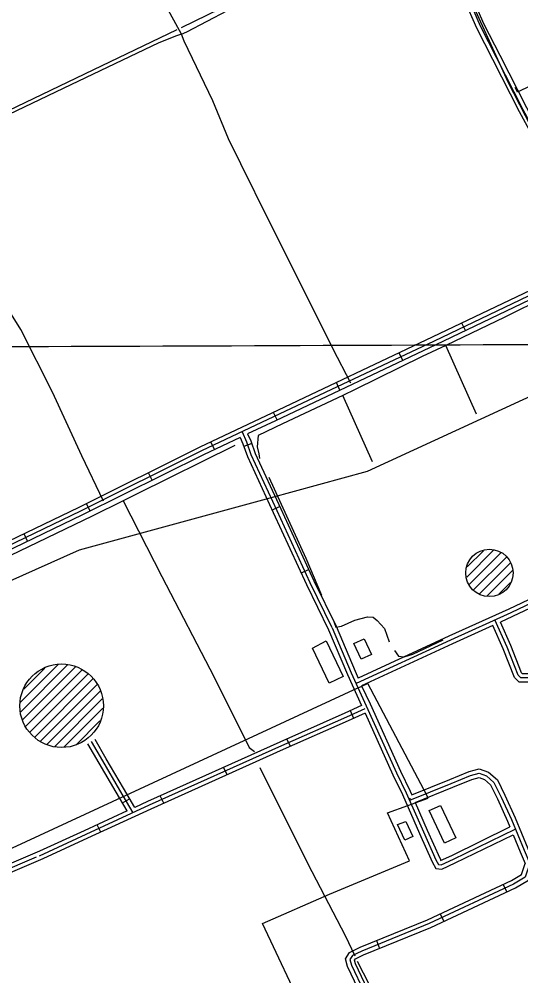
# Model space of a CAD drawing. Extents: x 3419139 to 3457078, y 540382 to 565875.
# Drawn here: x 3429242 to 3431049, y 549589 to 553037 of the extents above; entities that cross this region are included whole.
import ezdxf

# ---------------------------------------------------------------- set-up
doc = ezdxf.new("R2010")
doc.units = 0
for name, color, linetype in [('V-BLDG-OTLN', 7, 'Continuous'), ('V-DOMW-TANK', 7, 'Continuous'), ('V-DTCH-CNTR', 7, 'Continuous'), ('V-GRID-MAJR', 7, 'Continuous'), ('V-ROAD-CNTR', 7, 'Continuous'), ('V-SITE-OTLN', 7, 'Continuous'), ('V-TOPO-SHOR', 7, 'Continuous')]:
    doc.layers.add(name, color=color, linetype=linetype)

msp = doc.modelspace()

# ---------------------------------------------------------------- linework, layer by layer
at = {"layer": 'V-BLDG-OTLN'}
for points in [[(3430348.1, 550796.6), (3430409.1, 550668), (3430358.3, 550643.9), (3430298, 550770.8)], [(3430484.5, 550803.5), (3430510.3, 550747.8), (3430473.3, 550730.7), (3430447.4, 550786.5)], [(3430759.7, 550202.8), (3430814.4, 550086.7), (3430774.2, 550067.7), (3430718.5, 550185.7)], [(3430634.2, 550145.7), (3430659.2, 550091.6), (3430631.1, 550078.6), (3430605.1, 550134.8)]]:
    msp.add_lwpolyline(points, close=True, dxfattribs=at)
at = {"layer": 'V-DOMW-TANK'}
for p, q in [((3430854.1, 551026), (3430950.8, 551122.8)), ((3430855.5, 551062.8), (3430914.2, 551121.5)), ((3430862.7, 550999.4), (3430977.2, 551113.8)), ((3430878.6, 550979.9), (3430997.2, 551098.5)), ((3430900.3, 550966.2), (3431010.6, 551076.5)), ((3430926.7, 550957.3), (3431019, 551049.6)), ((3430970, 550965.2), (3431011.5, 551006.7)), ((3429247, 550575.9), (3429382.4, 550711.3)), ((3429247.9, 550541.4), (3429416.5, 550710)), ((3429254.2, 550512.4), (3429444.3, 550702.5)), ((3429258.8, 550623), (3429334.3, 550698.5)), ((3429266.1, 550488.9), (3429469.1, 550691.9)), ((3429280.1, 550467.5), (3429489.5, 550677)), ((3429297.9, 550450), (3429507.5, 550659.6)), ((3429318.4, 550435.2), (3429522.4, 550639.1)), ((3429342.1, 550423.5), (3429533.7, 550615.1)), ((3429370, 550416.1), (3429541.4, 550587.4)), ((3429404.1, 550414.8), (3429543.8, 550554.4)), ((3429445.8, 550421.2), (3429533, 550508.3))]:
    msp.add_line(p, q, dxfattribs=at)
for centre, radius in [((3430935.6, 551041.3), 85.4), ((3429394.7, 550562.7), 150.5)]:
    msp.add_circle(centre, radius, dxfattribs=at)
at = {"layer": 'V-DTCH-CNTR'}
for points in [[(3430436.3, 551725.1), (3430373.3, 551847.2), (3430258.8, 552077), (3430142.8, 552308.3), (3430039.7, 552515.2), (3429995.4, 552605.7), (3429939.6, 552742.1), (3429836.5, 552957.6), (3429826.4, 552983), (3429806.4, 553020.3), (3429627.4, 553346.4), (3429521.4, 553530.3)], [(3431335.7, 552156.1), (3431190.3, 552446.2), (3431002.6, 552810.2), (3430813.3, 553227.4), (3430699.3, 553429.5)], [(3427137.8, 551634.7), (3427163.9, 551644.6), (3427175.1, 551657), (3427182.5, 551673.1), (3427187.5, 551689.2), (3427191.2, 551710.3), (3427615.6, 551909.5), (3428052.4, 552121), (3428053.8, 552121.7), (3428500.3, 552338.8), (3428889.5, 552543.2), (3428896.1, 552546.7), (3429429.7, 552801.5), (3429746.1, 552952.4), (3429809.4, 552978.4), (3429824.2, 552982.1), (3429826.4, 552983), (3429845.3, 552990.8), (3430065, 553107.1)], [(3429545.4, 551300.3), (3429468.1, 551462.7), (3429362.2, 551692.5), (3429247.7, 551918), (3429220.5, 551962.6), (3429180.3, 552025.8), (3429103, 552152.2), (3429095.8, 552166.6), (3429034.3, 552307.3), (3429030, 552311.7), (3428984.1, 552350.5), (3428968.4, 552366.3), (3428955.5, 552380.7), (3428942.6, 552400.8), (3428889.5, 552543.2), (3428876.7, 552570.5), (3428787.9, 552747.2), (3428747.8, 552823.3), (3428639, 553061.8), (3428617.2, 553124.5)]]:
    msp.add_lwpolyline(points, dxfattribs=at)
at = {"layer": 'V-GRID-MAJR'}
msp.add_spline([(3423248.5, 551833.1), (3428523.1, 551854.2), (3433797.7, 551876), (3439072.3, 551898.7), (3444346.9, 551922.1), (3449621.5, 551946.2), (3454896.1, 551971.2)], degree=3, dxfattribs=at)
at = {"layer": 'V-ROAD-CNTR'}
for p, q in [((3430849.1, 551914.3), (3430836.1, 551941.3)), ((3430623.3, 551806.8), (3430610.5, 551833.9)), ((3430397.3, 551699.9), (3430384.5, 551727)), ((3430171.3, 551592.9), (3430158.5, 551620)), ((3429945.3, 551486.1), (3429932.5, 551513.2)), ((3430079.4, 551507.3), (3430051, 551497.5)), ((3429721.4, 551375.6), (3429708, 551402.4)), ((3429497.6, 551264.1), (3429484.3, 551291)), ((3430180.3, 551280.4), (3430153.1, 551267.8)), ((3429272.4, 551155.2), (3429259.4, 551182.3)), ((3430284.7, 551053.2), (3430257.5, 551040.6)), ((3430447.4, 550517.4), (3430434.9, 550544.6)), ((3430218.6, 550416), (3430206.5, 550443.5)), ((3429990.6, 550313.8), (3429978.3, 550341.1)), ((3429613.9, 550212.6), (3429639.7, 550227.8)), ((3429762.6, 550211.3), (3429750.3, 550238.7)), ((3429535.5, 550107), (3429523, 550134.2)), ((3430985, 549918.8), (3430997.7, 549891.6)), ((3430758.6, 549812.9), (3430771.3, 549785.7)), ((3430528.8, 549716.4), (3430540.1, 549688.6))]:
    msp.add_line(p, q, dxfattribs=at)
for points in [[(3431336.8, 552167.9), (3431264.4, 552312.5), (3431172.5, 552498), (3431057.5, 552709.8), (3430961, 552898.5), (3430903.5, 553011), (3430860, 553112.1), (3430816.5, 553222.1), (3430761, 553335), (3430693.1, 553450.2), (3430617.5, 553586.9), (3430521.5, 553755.6), (3430478.5, 553833.5), (3430412, 553970.2), (3430400, 554003.3)], [(3431317.8, 552172.4), (3431251, 552305.8), (3431159.2, 552491.1), (3431044.2, 552702.8), (3430947.6, 552891.7), (3430889.9, 553004.6), (3430846.1, 553106.3), (3430802.8, 553216), (3430747.8, 553327.9), (3430680.1, 553442.8), (3430604.4, 553579.6), (3430508.5, 553748.3), (3430465.1, 553826.5), (3430398.2, 553964.3), (3430392.3, 553980.7)], [(3431344.8, 552185.5), (3431277.8, 552319.2), (3431185.8, 552504.9), (3431070.8, 552716.8), (3430974.3, 552905.4), (3430917.1, 553017.4), (3430873.8, 553117.8), (3430830.3, 553228.2), (3430774.2, 553342.1), (3430706.1, 553457.7), (3430630.5, 553594.3), (3430534.6, 553763), (3430491.8, 553840.4), (3430425.8, 553976), (3430419.5, 553993.7)], [(3433140.8, 553032.7), (3433133.4, 553029.9), (3432746.9, 552843), (3432356.2, 552655), (3431974.5, 552471), (3431598.1, 552291.6), (3431242.6, 552119.3), (3430736.3, 551876.9), (3430158.2, 551603.3), (3429899, 551480.8), (3429462.9, 551263.6), (3428861, 550973.9)], [(3434862, 552562.9), (3434533.6, 552410.7), (3434151.4, 552237.2), (3433806.1, 552076.9), (3433549.8, 551961.8), (3433209, 551810), (3432774.6, 551611.5), (3432297.1, 551394.5), (3432014.3, 551265.3), (3431755.6, 551149.5), (3431679.9, 551114.6), (3431635, 551109.1), (3431555.8, 551100.5), (3431467.2, 551093.7), (3431407.9, 551081.3), (3431354.3, 551058.3), (3431221.7, 550997), (3431012.1, 550897.5), (3430795.7, 550799.3), (3430455.6, 550642.5), (3430458.5, 550645.7)], [(3431803.9, 552373.1), (3431604.6, 552278.1), (3431249.1, 552105.8), (3430742.7, 551863.3), (3430164.6, 551589.7), (3430064.8, 551542.6)], [(3431317.8, 552172.4), (3431236.1, 552132.8), (3430729.8, 551890.4), (3430151.8, 551616.8), (3429892.5, 551494.3), (3429456.3, 551277), (3428854.5, 550987.5), (3428355.6, 550748.2), (3427840, 550504.1), (3427216.2, 550203.9), (3426832.6, 550017.9)], [(3430037.7, 551529.8), (3429905.6, 551467.3), (3429469.5, 551250.1), (3428867.5, 550960.4)], [(3430037.7, 551529.8), (3430047.9, 551506.7), (3430063.8, 551460.7), (3430157.1, 551259.2), (3430276.3, 550999.6), (3430355.9, 550836.8)], [(3430369.6, 550843), (3430289.8, 551006.1), (3430170.7, 551265.5), (3430077.7, 551466.3), (3430061.8, 551512.1), (3430045.9, 551548.4)], [(3430064.8, 551542.6), (3430075.8, 551517.6), (3430091.6, 551471.9), (3430184.3, 551271.8), (3430303.4, 551012.5), (3430383.3, 550849.3)], [(3432104.5, 551323.1), (3432008.1, 551279), (3431749.4, 551163.1), (3431675.8, 551129.2), (3431633.3, 551124), (3431554.5, 551115.5), (3431465, 551108.6), (3431403.4, 551095.7), (3431348.2, 551072), (3431215.4, 551010.5), (3431005.8, 550911.1), (3430789.5, 550812.9), (3430463, 550662.4)], [(3432117.1, 551295.8), (3432020.5, 551251.7), (3431761.8, 551135.8), (3431684.1, 551100), (3431636.7, 551094.2), (3431557.2, 551085.6), (3431469.3, 551078.8), (3431412.5, 551066.9), (3431360.4, 551044.6), (3431228.1, 550983.4), (3431018.4, 550883.9), (3430975.4, 550864.3)], [(3432196.3, 551175.9), (3432023.5, 551096), (3431793.7, 550989.4), (3431574.4, 550894.8), (3431354.6, 550791.9), (3431145.5, 550693.9), (3431082, 550663.2), (3431049.2, 550662.8), (3431038.7, 550673.2), (3430998.9, 550773.8), (3430955.6, 550871.8)], [(3432175.5, 551182.8), (3432017.2, 551109.6), (3431787.5, 551003.1), (3431568.3, 550908.5), (3431348.3, 550805.4), (3431139, 550707.4), (3431078.5, 550678.2), (3431055.3, 550677.9), (3431051.5, 550681.7), (3431012.7, 550779.6), (3430975.4, 550864.3)], [(3432195.7, 551159.1), (3432029.8, 551082.4), (3431799.8, 550975.7), (3431580.6, 550881.1), (3431361, 550778.3), (3431151.9, 550680.3), (3431085.6, 550648.3), (3431043.1, 550647.8), (3431025.9, 550664.8), (3430985, 550768.1), (3430948, 550851.9)], [(3430355.9, 550836.8), (3430424.2, 550675), (3430475.3, 550563.2)], [(3430369.6, 550843), (3430438, 550681), (3430492, 550562.8), (3430601.5, 550320.7), (3430636.1, 550249), (3430697.9, 550108.1), (3430743.1, 550007), (3430752.3, 549990.8), (3430762, 549989.5), (3430806.1, 550009.7), (3431028.7, 550118.6), (3431029.6, 550118.5)], [(3430383.3, 550849.3), (3430451.7, 550687.1), (3430463, 550662.4)], [(3430948, 550851.9), (3430802, 550785.7), (3430475.4, 550635.1)], [(3430475.4, 550635.1), (3430505.6, 550569.1), (3430615.1, 550327), (3430649.8, 550255.2), (3430655.8, 550241.5)], [(3430475.3, 550563.2), (3430415.1, 550535.5), (3430180.5, 550432), (3429704.3, 550218), (3429658.1, 550196.6)], [(3430486.6, 550551.9), (3430421.3, 550521.8), (3430186.6, 550418.3), (3429710.5, 550204.3), (3429481.7, 550098.7), (3429313.4, 550021.1)], [(3430487.7, 550535.9), (3430427.4, 550508.1), (3430192.7, 550404.6), (3429716.7, 550190.7), (3429488, 550085.1), (3429327, 550010.8)], [(3430487.7, 550535.9), (3430587.9, 550314.3), (3430622.5, 550242.7), (3430684.2, 550102), (3430729.7, 550000.1), (3430743, 549976.9), (3430764.3, 549974), (3430812.5, 549996.2), (3431021, 550098.1)], [(3429630.7, 550184), (3429591.3, 550251), (3429529.8, 550356.2), (3429489.3, 550426)], [(3429652.2, 550177.1), (3429604.2, 550258.6), (3429542.8, 550363.8), (3429502.3, 550433.5)], [(3429658.1, 550196.6), (3429617.1, 550266.2), (3429555.8, 550371.3), (3429515.3, 550441.1)], [(3430648.4, 550229.7), (3430648.9, 550222.5), (3430798.3, 550283.1), (3430867.3, 550311.2), (3430898.6, 550319.6), (3430925.1, 550310.7), (3430951.9, 550286.5), (3430978, 550233.6), (3431014.5, 550152.7), (3431060.6, 550042.3), (3431080.8, 549994.4)], [(3430655.8, 550241.5), (3430792.7, 550297), (3430862.5, 550325.4), (3430899.1, 550335.2), (3430932.8, 550324), (3430964.1, 550295.7), (3430991.5, 550240), (3431028.2, 550158.7), (3431074.5, 550048.1), (3431091.3, 550008.2)], [(3430667.8, 550214), (3430804, 550269.2), (3430872.1, 550296.9), (3430898.1, 550303.9), (3430917.4, 550297.5), (3430939.7, 550277.3), (3430964.4, 550227.2), (3431000.7, 550146.7), (3431009.4, 550125.9)], [(3430667.8, 550214), (3430711.6, 550114.2), (3430756.5, 550013.8), (3430761.7, 550004.6), (3430759.7, 550004.9), (3430799.6, 550023.3), (3431009.4, 550125.9)], [(3429630.7, 550184), (3429475.5, 550112.3), (3429314.8, 550038.2)], [(3431021, 550098.1), (3431046.8, 550036.5), (3431064.8, 549993.8)], [(3429314.8, 550038.2), (3429030.4, 549917.1), (3428717.5, 549780.8), (3428481.3, 549676.4)], [(3429303, 550016.9), (3429036.4, 549903.3), (3428723.5, 549767), (3428487.4, 549662.7)], [(3429327, 550010.8), (3429042.3, 549889.6), (3428729.6, 549753.3), (3428493.4, 549649)], [(3429984.5, 548929.9), (3430479.3, 549156.2), (3430601.4, 549208.2), (3430609.8, 549212.9), (3430611.9, 549220.3), (3430585.8, 549285), (3430514.4, 549434.6), (3430424.7, 549622.6), (3430417.2, 549650.4), (3430431.7, 549674.1), (3430470, 549692.4), (3430712.5, 549791.3), (3431015.1, 549932.9), (3431051.4, 549954.7), (3431064.8, 549993.8)], [(3431080.8, 549994.4), (3431063.9, 549944.6), (3431022.1, 549919.6), (3430718.5, 549777.6), (3430476.1, 549678.7), (3430442.2, 549662.5), (3430433.4, 549648.1), (3430438.8, 549627.9), (3430527.9, 549441.1), (3430599.5, 549291.1), (3430627.7, 549221.2), (3430622.6, 549202.8), (3430608, 549194.7), (3430485.4, 549142.4), (3429990.7, 548916.3)], [(3430640.6, 549229.4), (3430613.2, 549297.1), (3430541.4, 549447.6), (3430452.9, 549633.1), (3430449.5, 549645.7), (3430452.7, 549650.9), (3430482.2, 549665), (3430724.5, 549763.8), (3431029.2, 549906.3), (3431076.3, 549934.6), (3431083.4, 549955.6)]]:
    msp.add_lwpolyline(points, dxfattribs=at)
at = {"layer": 'V-SITE-OTLN'}
for points in [[(3428416.2, 550658.7), (3429459.4, 551124.4), (3430146, 551312.2), (3430496.6, 551408.1), (3431224.1, 551743.6), (3431139.2, 551940.4), (3431781.4, 552230.5), (3432391, 552505.8), (3433169.8, 552866.2), (3434953.7, 553562.8)], [(3430432.5, 549110.6), (3430118.7, 549778.5), (3430359.7, 549883.9), (3430647.6, 550004), (3430568.5, 550177.4), (3430715.5, 550230.1), (3430711.1, 550238.3), (3430497.4, 550643), (3430469.9, 550630.3), (3430460.6, 550626), (3428741.3, 549830)]]:
    msp.add_lwpolyline(points, dxfattribs=at)
at = {"layer": 'V-TOPO-SHOR'}
for p, q in [((3430889.5, 551613.3), (3430778.4, 551861.4)), ((3430514.5, 551441.5), (3430407.6, 551681.1))]:
    msp.add_line(p, q, dxfattribs=at)
for points in [[(3430681.4, 553436.9), (3430246.9, 553212), (3429825, 553005.6)], [(3431899.6, 553195.7), (3431037.3, 552773.1), (3431028.4, 552790.7)], [(3429809.3, 552997.8), (3429476.7, 552838.2), (3429078.3, 552647.4), (3428894.8, 552559.9)], [(3431804.1, 552357.4), (3431492, 552205.7), (3431212.8, 552072.7), (3431136.1, 552034.8), (3430991.6, 551963.3), (3430778.4, 551861.4), (3430693.6, 551820.9), (3430452, 551702.1), (3430407.6, 551681.1), (3430190.1, 551578.5), (3430102.3, 551536.3)], [(3430102.3, 551536.3), (3430099.1, 551495.6), (3430105.3, 551470.5), (3430106.9, 551453.2)], [(3430019.1, 551500.4), (3429664.6, 551325.2), (3429617, 551301.4), (3429504.6, 551245.4), (3429178.4, 551089), (3428903.9, 550957.7), (3428881.9, 550948.3)], [(3430141.2, 551386.8), (3430274.2, 551094), (3430330.5, 550960.7)], [(3429617, 551301.4), (3429756.2, 551028.5), (3429943.9, 550666.1), (3430070.5, 550412), (3430089.3, 550397.9)], [(3430375.8, 550866.6), (3430382.1, 550846.2), (3430402.5, 550849.3), (3430451.1, 550871.2), (3430496.6, 550883.7), (3430516.9, 550882.1), (3430531, 550869.6), (3430557.6, 550841.3), (3430574.8, 550792.7)], [(3430593.6, 550761.3), (3430607.7, 550740.9), (3430628.1, 550739.3), (3430659.4, 550748.7), (3430769.2, 550800.3)], [(3430108.5, 550340.3), (3430282, 549993.5), (3430415.6, 549735.1), (3430451.4, 549661.9)], [(3430459.6, 549642.5), (3430629, 549313.7), (3430642, 549287.5)]]:
    msp.add_lwpolyline(points, dxfattribs=at)

doc.saveas('drawing.dxf')
